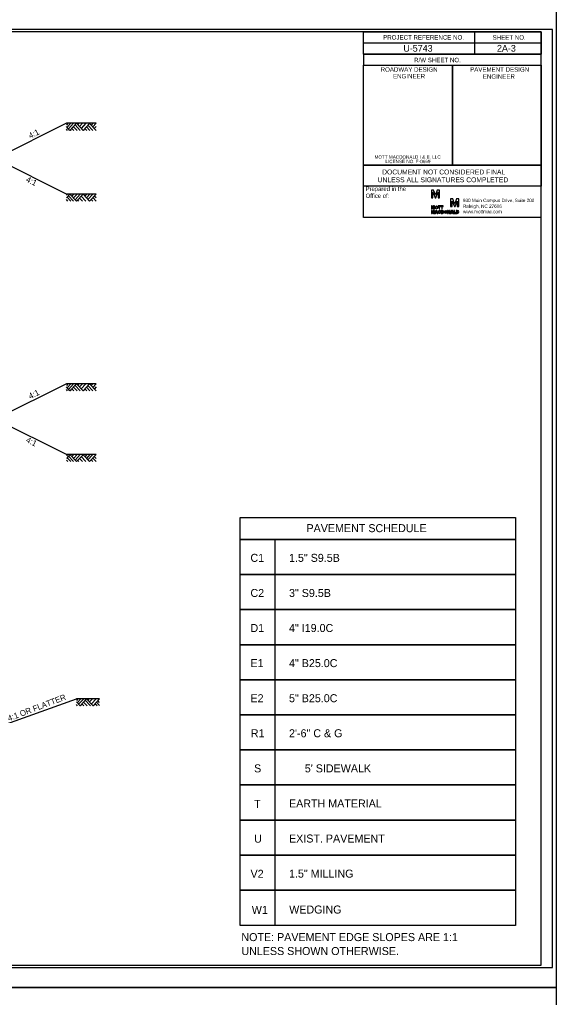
# Model space of a CAD drawing. Extents: x 1901670 to 1902225, y 193498 to 194278.
# Drawn here: x 1902073.9 to 1902134.2, y 193936.9 to 194046.9 of the extents above; entities that cross this region are included whole.
import ezdxf

# ---------------------------------------------------------------- set-up
doc = ezdxf.new("R2010")
doc.units = 0
for name, color, linetype in [('Old_Level_1', 7, 'Continuous'), ('Old_Level_2', 7, 'Continuous'), ('Old_Level_42', 7, 'Continuous'), ('Old_Level_45', 7, 'Continuous'), ('Prop Dimension Text', 7, 'Continuous'), ('Prop Pavement Schedule Description CELL', 7, 'Continuous'), ('Sheet Border Standard 30in CELL', 7, 'Continuous'), ('Sheet Cutting Line CELL', 7, 'Continuous'), ('Sheet Data Field CELL', 7, 'Continuous'), ('Sheet Plot Border Inside CELL', 7, 'Continuous'), ('Sheet Plot Border Outside CELL', 7, 'Continuous'), ('Sheet Sticker Exception Certification CELL', 7, 'Continuous'), ('Typical Pavement Slope CELL', 7, 'Continuous')]:
    doc.layers.add(name, color=color, linetype=linetype)

msp = doc.modelspace()

# ---------------------------------------------------------------- linework, layer by layer
at = {"layer": 'Old_Level_1'}
for p, q in [((1902079.31, 194035.22), (1902079.14, 194035.03)), ((1902079.55, 194034.42), (1902079.14, 194034.85)), ((1902079.28, 194034.41), (1902079.14, 194034.55)), ((1902079.63, 194035.22), (1902079.22, 194034.77)), ((1902079.96, 194035.22), (1902079.38, 194034.59)), ((1902080.29, 194035.22), (1902079.55, 194034.42)), ((1902079.97, 194034.41), (1902079.75, 194034.64)), ((1902080.34, 194034.41), (1902079.94, 194034.84)), ((1902080.71, 194034.41), (1902080.12, 194035.04)), ((1902081.02, 194034.43), (1902080.29, 194035.22)), ((1902080.55, 194035.22), (1902080.42, 194035.07)), ((1902080.95, 194035.22), (1902080.62, 194034.86)), ((1902081.35, 194035.22), (1902080.82, 194034.64)), ((1902081.74, 194035.21), (1902081.02, 194034.43)), ((1902081.45, 194034.41), (1902081.23, 194034.65)), ((1902081.8, 194034.41), (1902081.4, 194034.84)), ((1902082.11, 194034.41), (1902081.56, 194035.01)), ((1902082.48, 194034.41), (1902081.74, 194035.21)), ((1902082.11, 194035.22), (1902081.92, 194035.02)), ((1902082.48, 194035.22), (1902082.11, 194034.81)), ((1902082.48, 194034.85), (1902082.28, 194034.63)), ((1902079.68, 194034.41), (1902079.61, 194034.49)), ((1902081.14, 194034.41), (1902081.07, 194034.49)), ((1902079.28, 194027.26), (1902079.14, 194027.12)), ((1902079.55, 194027.25), (1902079.14, 194026.82)), ((1902079.63, 194026.45), (1902079.22, 194026.9)), ((1902079.96, 194026.45), (1902079.38, 194027.08)), ((1902080.29, 194026.46), (1902079.55, 194027.25)), ((1902079.68, 194027.26), (1902079.61, 194027.19)), ((1902079.97, 194027.26), (1902079.75, 194027.03)), ((1902080.34, 194027.26), (1902079.94, 194026.83)), ((1902080.71, 194027.26), (1902080.12, 194026.63)), ((1902081.02, 194027.24), (1902080.29, 194026.46)), ((1902080.95, 194026.45), (1902080.62, 194026.81)), ((1902081.35, 194026.45), (1902080.82, 194027.03)), ((1902081.74, 194026.46), (1902081.02, 194027.24)), ((1902081.14, 194027.26), (1902081.07, 194027.18)), ((1902081.45, 194027.26), (1902081.23, 194027.02)), ((1902081.8, 194027.26), (1902081.4, 194026.83)), ((1902082.11, 194027.26), (1902081.56, 194026.66)), ((1902082.48, 194027.26), (1902081.74, 194026.46)), ((1902082.48, 194026.45), (1902082.11, 194026.86)), ((1902082.48, 194026.82), (1902082.28, 194027.04)), ((1902079.31, 194026.45), (1902079.14, 194026.64)), ((1902080.55, 194026.45), (1902080.42, 194026.6)), ((1902082.11, 194026.45), (1902081.92, 194026.66)), ((1902079.31, 194005.92), (1902079.14, 194005.73)), ((1902079.63, 194005.92), (1902079.22, 194005.47)), ((1902079.96, 194005.92), (1902079.38, 194005.29)), ((1902080.29, 194005.92), (1902079.55, 194005.12)), ((1902081.02, 194005.13), (1902080.29, 194005.92)), ((1902080.55, 194005.92), (1902080.42, 194005.77)), ((1902080.95, 194005.92), (1902080.62, 194005.56)), ((1902081.35, 194005.92), (1902080.82, 194005.34)), ((1902081.74, 194005.91), (1902081.02, 194005.13)), ((1902082.48, 194005.11), (1902081.74, 194005.91)), ((1902082.11, 194005.92), (1902081.92, 194005.72)), ((1902082.48, 194005.92), (1902082.11, 194005.51)), ((1902079.55, 194005.12), (1902079.14, 194005.56)), ((1902079.28, 194005.11), (1902079.14, 194005.26)), ((1902079.68, 194005.11), (1902079.61, 194005.19)), ((1902079.97, 194005.11), (1902079.75, 194005.35)), ((1902080.34, 194005.11), (1902079.94, 194005.54)), ((1902080.71, 194005.11), (1902080.12, 194005.74)), ((1902081.14, 194005.11), (1902081.07, 194005.19)), ((1902081.45, 194005.11), (1902081.23, 194005.36)), ((1902081.8, 194005.11), (1902081.4, 194005.54)), ((1902082.11, 194005.11), (1902081.56, 194005.71)), ((1902082.48, 194005.56), (1902082.28, 194005.33)), ((1902079.28, 193997.96), (1902079.14, 193997.82)), ((1902079.55, 193997.95), (1902079.14, 193997.52)), ((1902079.31, 193997.16), (1902079.14, 193997.34)), ((1902079.63, 193997.16), (1902079.22, 193997.6)), ((1902079.96, 193997.16), (1902079.38, 193997.78)), ((1902080.29, 193997.16), (1902079.55, 193997.95)), ((1902079.68, 193997.96), (1902079.61, 193997.89)), ((1902079.97, 193997.96), (1902079.75, 193997.73)), ((1902080.34, 193997.96), (1902079.94, 193997.53)), ((1902080.71, 193997.96), (1902080.12, 193997.33)), ((1902081.02, 193997.94), (1902080.29, 193997.16)), ((1902080.55, 193997.16), (1902080.42, 193997.3)), ((1902080.95, 193997.16), (1902080.62, 193997.51)), ((1902081.35, 193997.16), (1902080.82, 193997.73)), ((1902081.74, 193997.16), (1902081.02, 193997.94)), ((1902081.14, 193997.96), (1902081.07, 193997.88)), ((1902081.45, 193997.96), (1902081.23, 193997.72)), ((1902081.8, 193997.96), (1902081.4, 193997.53)), ((1902082.11, 193997.96), (1902081.56, 193997.36)), ((1902082.48, 193997.96), (1902081.74, 193997.16)), ((1902082.11, 193997.16), (1902081.92, 193997.36)), ((1902082.48, 193997.16), (1902082.11, 193997.56)), ((1902082.48, 193997.52), (1902082.28, 193997.74)), ((1902080.44, 193970.49), (1902080.27, 193970.31)), ((1902080.68, 193969.7), (1902080.27, 193970.13)), ((1902080.41, 193969.69), (1902080.27, 193969.83)), ((1902080.76, 193970.49), (1902080.35, 193970.05)), ((1902081.1, 193970.49), (1902080.52, 193969.87)), ((1902081.42, 193970.49), (1902080.68, 193969.7)), ((1902080.81, 193969.69), (1902080.74, 193969.76)), ((1902081.1, 193969.69), (1902080.89, 193969.92)), ((1902081.47, 193969.69), (1902081.07, 193970.12)), ((1902081.84, 193969.69), (1902081.25, 193970.32)), ((1902082.15, 193969.71), (1902081.42, 193970.49)), ((1902081.68, 193970.49), (1902081.55, 193970.35)), ((1902082.09, 193970.49), (1902081.75, 193970.13)), ((1902082.48, 193970.49), (1902081.95, 193969.92)), ((1902082.87, 193970.48), (1902082.15, 193969.71)), ((1902082.28, 193969.69), (1902082.2, 193969.76)), ((1902082.59, 193969.69), (1902082.36, 193969.93)), ((1902082.87, 193969.75), (1902082.53, 193970.12)), ((1902082.87, 193970.08), (1902082.69, 193970.28))]:
    msp.add_line(p, q, dxfattribs=at)
msp.add_lwpolyline([(1902082.87, 193970.49), (1902080.27, 193970.49)], dxfattribs=at)
at = {"layer": 'Old_Level_2'}
for p, q in [((1902120.44, 194027.7), (1902120.18, 194027.7)), ((1902120.18, 194027.7), (1902120.18, 194026.85)), ((1902120.18, 194026.85), (1902120.36, 194026.85)), ((1902120.36, 194026.85), (1902120.36, 194027.46)), ((1902120.36, 194027.46), (1902120.37, 194027.46)), ((1902120.37, 194027.46), (1902120.61, 194026.85)), ((1902120.64, 194027.17), (1902120.44, 194027.7)), ((1902120.61, 194026.85), (1902120.68, 194026.85)), ((1902120.65, 194027.17), (1902120.64, 194027.17)), ((1902120.64, 194027.17), (1902120.64, 194027.17)), ((1902120.85, 194027.7), (1902120.65, 194027.17)), ((1902120.65, 194027.17), (1902120.65, 194027.17)), ((1902120.68, 194026.85), (1902120.92, 194027.46)), ((1902121.1, 194027.7), (1902120.85, 194027.7)), ((1902120.92, 194027.46), (1902120.93, 194027.46)), ((1902120.93, 194027.46), (1902120.93, 194026.85)), ((1902120.93, 194026.85), (1902121.1, 194026.85)), ((1902121.1, 194026.85), (1902121.1, 194027.7)), ((1902120.28, 194025.92), (1902120.18, 194025.92)), ((1902120.18, 194025.92), (1902120.18, 194025.59)), ((1902120.25, 194025.59), (1902120.25, 194025.83)), ((1902120.25, 194025.83), (1902120.25, 194025.83)), ((1902120.25, 194025.83), (1902120.35, 194025.59)), ((1902120.25, 194025.83), (1902120.25, 194025.83)), ((1902120.36, 194025.72), (1902120.28, 194025.92)), ((1902120.44, 194025.92), (1902120.36, 194025.72)), ((1902120.38, 194025.59), (1902120.47, 194025.83)), ((1902120.54, 194025.92), (1902120.44, 194025.92)), ((1902120.47, 194025.83), (1902120.47, 194025.83)), ((1902120.47, 194025.83), (1902120.47, 194025.59)), ((1902120.47, 194025.83), (1902120.47, 194025.83)), ((1902120.47, 194025.83), (1902120.47, 194025.83)), ((1902120.54, 194025.59), (1902120.54, 194025.92)), ((1902120.54, 194025.59), (1902120.54, 194025.92)), ((1902122.6, 194026.71), (1902122.35, 194026.71)), ((1902122.35, 194026.71), (1902122.35, 194025.86)), ((1902122.35, 194025.86), (1902122.53, 194025.86)), ((1902122.53, 194025.86), (1902122.53, 194026.47)), ((1902122.53, 194026.47), (1902122.53, 194026.47)), ((1902122.53, 194026.47), (1902122.77, 194025.86)), ((1902122.8, 194026.18), (1902122.6, 194026.71)), ((1902122.77, 194025.86), (1902122.85, 194025.86)), ((1902122.81, 194026.18), (1902122.8, 194026.18)), ((1902122.8, 194026.18), (1902122.8, 194026.18)), ((1902123.01, 194026.71), (1902122.81, 194026.18)), ((1902122.81, 194026.18), (1902122.81, 194026.18)), ((1902122.85, 194025.86), (1902123.08, 194026.47)), ((1902123.27, 194026.71), (1902123.01, 194026.71)), ((1902123.08, 194026.47), (1902123.09, 194026.47)), ((1902123.09, 194026.47), (1902123.09, 194025.86)), ((1902123.09, 194025.86), (1902123.27, 194025.86)), ((1902123.27, 194025.86), (1902123.27, 194026.71)), ((1902120.18, 194025.59), (1902120.25, 194025.59)), ((1902120.28, 194025.41), (1902120.18, 194025.41)), ((1902120.18, 194025.41), (1902120.18, 194025.09)), ((1902120.18, 194025.09), (1902120.25, 194025.09)), ((1902120.25, 194025.09), (1902120.25, 194025.32)), ((1902120.25, 194025.32), (1902120.25, 194025.32)), ((1902120.25, 194025.32), (1902120.35, 194025.09)), ((1902120.36, 194025.21), (1902120.28, 194025.41)), ((1902120.35, 194025.59), (1902120.38, 194025.59)), ((1902120.35, 194025.09), (1902120.38, 194025.09)), ((1902120.44, 194025.41), (1902120.36, 194025.21)), ((1902120.38, 194025.09), (1902120.47, 194025.32)), ((1902120.54, 194025.41), (1902120.44, 194025.41)), ((1902120.47, 194025.59), (1902120.54, 194025.59)), ((1902120.47, 194025.32), (1902120.47, 194025.32)), ((1902120.47, 194025.32), (1902120.47, 194025.09)), ((1902120.47, 194025.09), (1902120.54, 194025.09)), ((1902120.54, 194025.09), (1902120.54, 194025.41)), ((1902121.22, 194025.16), (1902121.16, 194025.18)), ((1902121.22, 194025.16), (1902121.16, 194025.18)), ((1902121.17, 194025.31), (1902121.23, 194025.33)), ((1902121.17, 194025.31), (1902121.23, 194025.33)), ((1902121.42, 194025.41), (1902121.27, 194025.41)), ((1902121.27, 194025.41), (1902121.27, 194025.25)), ((1902121.27, 194025.25), (1902121.27, 194025.09)), ((1902121.27, 194025.09), (1902121.42, 194025.09)), ((1902121.34, 194025.15), (1902121.34, 194025.35)), ((1902121.34, 194025.35), (1902121.42, 194025.35)), ((1902121.42, 194025.15), (1902121.34, 194025.15)), ((1902122.96, 194025.41), (1902122.96, 194025.41)), ((1902123.1, 194025.41), (1902122.96, 194025.41)), ((1902122.96, 194025.41), (1902122.96, 194025.25)), ((1902122.96, 194025.25), (1902122.96, 194025.09)), ((1902122.96, 194025.09), (1902123.1, 194025.09)), ((1902123.02, 194025.15), (1902123.02, 194025.35)), ((1902123.02, 194025.35), (1902123.1, 194025.35)), ((1902123.1, 194025.15), (1902123.02, 194025.15)), ((1902123.1, 194025.35), (1902123.1, 194025.35))]:
    msp.add_line(p, q, dxfattribs=at)
for points in [[(1902120.95, 194025.86), (1902121.04, 194025.86), (1902121.04, 194025.59), (1902121.11, 194025.59), (1902121.11, 194025.86), (1902121.2, 194025.86), (1902121.2, 194025.92), (1902120.95, 194025.92), (1902120.95, 194025.86)], [(1902121.24, 194025.86), (1902121.34, 194025.86), (1902121.34, 194025.59), (1902121.41, 194025.59), (1902121.41, 194025.86), (1902121.5, 194025.86), (1902121.5, 194025.92), (1902121.24, 194025.92), (1902121.24, 194025.86)], [(1902120.58, 194025.09), (1902120.65, 194025.09), (1902120.68, 194025.14), (1902120.82, 194025.14), (1902120.84, 194025.09), (1902120.91, 194025.09), (1902120.79, 194025.41), (1902120.7, 194025.41), (1902120.58, 194025.09)], [(1902120.69, 194025.2), (1902120.75, 194025.34), (1902120.8, 194025.2), (1902120.69, 194025.2)], [(1902122.07, 194025.3), (1902122.07, 194025.3), (1902122.23, 194025.09), (1902122.29, 194025.09), (1902122.29, 194025.41), (1902122.23, 194025.41), (1902122.23, 194025.21), (1902122.07, 194025.41), (1902122, 194025.41), (1902122, 194025.09), (1902122.07, 194025.09), (1902122.07, 194025.3)], [(1902122.33, 194025.09), (1902122.41, 194025.09), (1902122.43, 194025.14), (1902122.57, 194025.14), (1902122.59, 194025.09), (1902122.67, 194025.09), (1902122.54, 194025.41), (1902122.46, 194025.41), (1902122.33, 194025.09)], [(1902122.45, 194025.2), (1902122.5, 194025.34), (1902122.56, 194025.2), (1902122.45, 194025.2)], [(1902122.92, 194025.09), (1902122.92, 194025.15), (1902122.78, 194025.15), (1902122.78, 194025.41), (1902122.71, 194025.41), (1902122.71, 194025.09), (1902122.92, 194025.09)], [(1902122.92, 194025.09), (1902122.92, 194025.15), (1902122.78, 194025.15), (1902122.78, 194025.41), (1902122.71, 194025.41), (1902122.71, 194025.09), (1902122.92, 194025.09), (1902122.92, 194025.15)]]:
    msp.add_lwpolyline(points, dxfattribs=at)
msp.add_arc((1902123.1, 194025.25), 0.162, 270, 90, dxfattribs=at)
for centre, major_axis, ratio in [((1902120.76, 194025.76), (0, 0.162), 0.993118), ((1902120.76, 194025.76), (0, 0.106), 0.916103), ((1902121.79, 194025.25), (0, 0.162), 0.993118), ((1902121.79, 194025.25), (0, 0.106), 0.916103)]:
    msp.add_ellipse(centre, major_axis=major_axis, ratio=ratio, dxfattribs=at)
for centre, major_axis, ratio, start_param, end_param in [((1902121.09, 194025.25), (0, 0.162), 0.993118, 5.246647, 10.366427), ((1902121.09, 194025.25), (0, 0.162), 0.993118, 5.246647, 10.366427), ((1902121.09, 194025.25), (0, 0.106), 0.916103, 5.276876, 9.424778), ((1902121.09, 194025.25), (0, 0.106), 0.916103, 5.276876, 10.296021), ((1902121.09, 194025.25), (0, 0.106), 0.916103, 3.141593, 4.012835), ((1902121.42, 194025.25), (0, -0.162), 0.930276, 0, 3.141593), ((1902121.42, 194025.25), (0, -0.101), 0.900832, 0, 3.141593), ((1902123.1, 194025.25), (0, -0.101), 0.900832, 0, 3.141593)]:
    msp.add_ellipse(centre, major_axis=major_axis, ratio=ratio, start_param=start_param, end_param=end_param, dxfattribs=at)
at = {"layer": 'Old_Level_42'}
msp.add_lwpolyline([(1902132.54, 194024.63), (1902112.54, 194024.63), (1902112.54, 194028.16)], dxfattribs=at)
at = {"layer": 'Prop Pavement Schedule Description CELL'}
msp.add_lwpolyline([(1902098.68, 193990.87), (1902129.65, 193990.87), (1902129.65, 193988.41), (1902098.68, 193988.41)], close=True, dxfattribs=at)
for points in [[(1902102.63, 193984.47), (1902098.68, 193984.47), (1902098.68, 193988.41), (1902129.65, 193988.41), (1902129.65, 193984.47), (1902102.63, 193984.47), (1902102.63, 193988.41)], [(1902102.63, 193980.52), (1902098.68, 193980.52), (1902098.68, 193984.47), (1902129.65, 193984.47), (1902129.65, 193980.52), (1902102.63, 193980.52), (1902102.63, 193984.47)], [(1902102.63, 193976.57), (1902098.68, 193976.57), (1902098.68, 193980.52), (1902129.65, 193980.52), (1902129.65, 193976.57), (1902102.63, 193976.57), (1902102.63, 193980.52)], [(1902102.63, 193972.63), (1902098.68, 193972.63), (1902098.68, 193976.57), (1902129.65, 193976.57), (1902129.65, 193972.63), (1902102.63, 193972.63), (1902102.63, 193976.57)], [(1902102.63, 193968.68), (1902098.68, 193968.68), (1902098.68, 193972.63), (1902129.65, 193972.63), (1902129.65, 193968.68), (1902102.63, 193968.68), (1902102.63, 193972.63)], [(1902102.63, 193964.73), (1902098.68, 193964.73), (1902098.68, 193968.68), (1902129.65, 193968.68), (1902129.65, 193964.73), (1902102.63, 193964.73), (1902102.63, 193968.68)], [(1902102.63, 193960.79), (1902098.68, 193960.79), (1902098.68, 193964.73), (1902129.65, 193964.73), (1902129.65, 193960.79), (1902102.63, 193960.79), (1902102.63, 193964.73)], [(1902102.63, 193956.84), (1902098.68, 193956.84), (1902098.68, 193960.79), (1902129.65, 193960.79), (1902129.65, 193956.84), (1902102.63, 193956.84), (1902102.63, 193960.79)], [(1902102.63, 193952.89), (1902098.68, 193952.89), (1902098.68, 193956.84), (1902129.65, 193956.84), (1902129.65, 193952.89), (1902102.63, 193952.89), (1902102.63, 193956.84)], [(1902102.63, 193948.95), (1902098.68, 193948.95), (1902098.68, 193952.89), (1902129.65, 193952.89), (1902129.65, 193948.95), (1902102.63, 193948.95), (1902102.63, 193952.89)], [(1902102.63, 193945), (1902098.68, 193945), (1902098.68, 193948.95), (1902129.65, 193948.95), (1902129.65, 193945), (1902102.63, 193945), (1902102.63, 193948.95)]]:
    msp.add_lwpolyline(points, dxfattribs=at)
at = {"layer": 'Sheet Border Standard 30in CELL'}
for p, q in [((1902125.04, 194045.51), (1902125.04, 194043.01)), ((1902112.54, 194044.26), (1902132.54, 194044.26)), ((1902112.54, 194043.01), (1902132.54, 194043.01)), ((1902112.54, 194043.01), (1902112.54, 194041.76)), ((1902112.54, 194043.01), (1902132.54, 194043.01)), ((1902122.54, 194041.76), (1902122.54, 194030.51))]:
    msp.add_line(p, q, dxfattribs=at)
for points in [[(1902132.54, 194045.51), (1901982.54, 194045.51), (1901982.54, 193940.51), (1902132.54, 193940.51)], [(1902112.54, 194045.51), (1902132.54, 194045.51), (1902132.54, 194043.01), (1902112.54, 194043.01)], [(1902112.54, 194041.76), (1902122.54, 194041.76), (1902122.54, 194030.51), (1902112.54, 194030.51)], [(1902122.54, 194041.76), (1902132.54, 194041.76), (1902132.54, 194030.51), (1902122.54, 194030.51)]]:
    msp.add_lwpolyline(points, close=True, dxfattribs=at)
at = {"layer": 'Sheet Cutting Line CELL'}
for p, q in [((1901965.84, 193938.01), (1902134.24, 193938.01)), ((1902134.24, 193938.01), (1901965.84, 193938.01))]:
    msp.add_line(p, q, dxfattribs=at)
at = {"layer": 'Sheet Plot Border Inside CELL'}
msp.add_lwpolyline([(1902133.79, 194045.77), (1901967.14, 194045.77), (1901967.14, 193940.26), (1902133.79, 193940.26)], close=True, dxfattribs=at)
at = {"layer": 'Sheet Plot Border Outside CELL'}
for points in [[(1902134.24, 194048.01), (1901965.84, 194048.01), (1901965.84, 193938.01), (1902134.24, 193938.01)], [(1902134.24, 193938.01), (1901965.84, 193938.01), (1901965.84, 193828.01), (1902134.24, 193828.01)]]:
    msp.add_lwpolyline(points, close=True, dxfattribs=at)
at = {"layer": 'Sheet Sticker Exception Certification CELL'}
for p, q in [((1902112.54, 194028.16), (1902112.54, 194030.51)), ((1902112.54, 194030.51), (1902132.54, 194030.51)), ((1902132.54, 194030.51), (1902132.54, 194028.16)), ((1902132.54, 194028.16), (1902112.54, 194028.16))]:
    msp.add_line(p, q, dxfattribs=at)
at = {"layer": 'Typical Pavement Slope CELL'}
for p, q in [((1902079.14, 194035.22), (1902071.18, 194031.24)), ((1902079.14, 194027.26), (1902071.18, 194031.24)), ((1902079.14, 194005.92), (1902071.18, 194001.94)), ((1902079.14, 193997.96), (1902071.18, 194001.94)), ((1902071.18, 193967.22), (1902080.27, 193970.49))]:
    msp.add_line(p, q, dxfattribs=at)
for points in [[(1902082.48, 194035.22), (1902079.14, 194035.22)], [(1902082.48, 194027.26), (1902079.14, 194027.26)], [(1902082.48, 194005.92), (1902079.14, 194005.92)], [(1902082.48, 193997.96), (1902079.14, 193997.96)]]:
    msp.add_lwpolyline(points, dxfattribs=at)

# ---------------------------------------------------------------- texts
at = {"layer": 'Old_Level_1'}
for s, rotation, p in [('4:1', 26.5651, (1902075.09, 194033.48)), ('4:1', 333.4349, (1902074.53, 194028.69)), ('4:1', 26.5651, (1902075.09, 194004.18)), ('4:1', 333.4349, (1902074.53, 193999.39)), ('4:1 OR FLATTER', 20.8342, (1902072.69, 193967.95))]:
    msp.add_text(s, height=0.656, rotation=rotation, dxfattribs=at).set_placement(p)
at = {"layer": 'Old_Level_2'}
for s, height, p in [('Prepared in the ', 0.4819, (1902112.79, 194027.61)), ('Office of:', 0.482, (1902112.79, 194026.83))]:
    msp.add_text(s, height=height, dxfattribs=at).set_placement(p)
for s, p in [('930 Main Campus Drive, Suite 200', (1902123.73, 194026.36)), ('Raleigh, NC 27606', (1902123.73, 194025.71)), ('www.mottmac.com ', (1902123.73, 194025.1))]:
    msp.add_text(s, height=0.375, rotation=360, dxfattribs=at).set_placement(p)
at = {"layer": 'Old_Level_45'}
for s, p in [('MOTT MACDONALD I & E, LLC', (1902113.8, 194031.24)), (' LICENSE NO. F-0669', (1902114.87, 194030.74))]:
    msp.add_text(s, height=0.375, rotation=360, dxfattribs=at).set_placement(p)
at = {"layer": 'Prop Dimension Text'}
msp.add_text('PAVEMENT SCHEDULE', height=0.9, dxfattribs=at).set_placement((1902106.14, 193989.23))
at = {"layer": 'Prop Pavement Schedule Description CELL'}
for s, p in [('C1', (1902099.84, 193985.89)), ('    1.5" S9.5B', (1902102.84, 193985.89)), ('C2', (1902099.84, 193981.94)), ('    3" S9.5B', (1902102.84, 193981.94)), ('D1', (1902099.84, 193978)), ('    4" I19.0C', (1902102.84, 193978)), ('E1', (1902099.84, 193974.05)), ('    4" B25.0C', (1902102.84, 193974.05)), ('E2', (1902099.84, 193970.1)), ('    5" B25.0C', (1902102.84, 193970.1)), ('R1', (1902099.88, 193966.16)), ('    2\'-6" C & G', (1902102.84, 193966.16)), ('S', (1902100.25, 193962.21)), ("5' SIDEWALK", (1902105.95, 193962.21)), ('T', (1902100.25, 193958.22)), ('    EARTH MATERIAL', (1902102.84, 193958.26)), ('U', (1902100.26, 193954.3)), ('    EXIST. PAVEMENT', (1902102.84, 193954.32)), ('V2', (1902099.85, 193950.35)), ('    1.5" MILLING', (1902102.84, 193950.37)), ('W1', (1902099.99, 193946.29)), ('    WEDGING', (1902102.86, 193946.33)), ('NOTE: PAVEMENT EDGE SLOPES ARE 1:1', (1902098.82, 193943.23)), ('UNLESS SHOWN OTHERWISE.', (1902098.82, 193941.66))]:
    msp.add_text(s, height=0.9, dxfattribs=at).set_placement(p)
at = {"layer": 'Sheet Border Standard 30in CELL'}
for s, p in [('PROJECT REFERENCE NO.', (1902114.76, 194044.64)), ('SHEET NO.', (1902127.07, 194044.63)), ('R/W SHEET NO.', (1902118.24, 194042.09)), ('ROADWAY DESIGN', (1902114.48, 194041.03)), ('PAVEMENT DESIGN', (1902124.54, 194041.03)), ('ENGINEER', (1902115.87, 194040.27)), ('ENGINEER', (1902125.97, 194040.23))]:
    msp.add_text(s, height=0.5, dxfattribs=at).set_placement(p)
at = {"layer": 'Sheet Data Field CELL'}
for s, p in [('U-5743', (1902117.03, 194043.28)), ('2A-3', (1902127.56, 194043.29))]:
    msp.add_text(s, height=0.75, dxfattribs=at).set_placement(p)
at = {"layer": 'Sheet Sticker Exception Certification CELL'}
for s, p in [('UNLESS ALL SIGNATURES COMPLETED', (1902114.14, 194028.59)), ('DOCUMENT NOT CONSIDERED FINAL', (1902114.65, 194029.47))]:
    msp.add_text(s, height=0.55, dxfattribs=at).set_placement(p)

doc.saveas('drawing.dxf')
